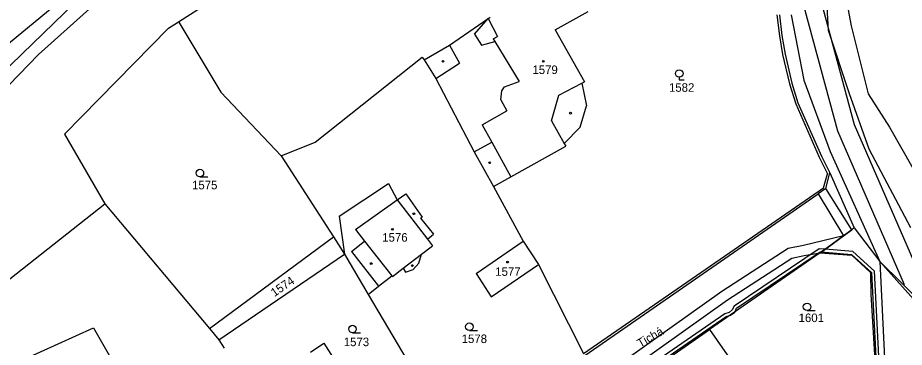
# Model space of a CAD drawing. Extents: x -785744 to -782822, y -1067550 to -1063910.
# Drawn here: x -784279.1 to -784102.3, y -1065156.8 to -1065091.1 of the extents above; entities that cross this region are included whole.
import ezdxf

# ---------------------------------------------------------------- set-up
doc = ezdxf.new("R2010")
doc.units = 0
for name, color, linetype in [('Hranice parcel', 7, 'Continuous'), ('Parcelní čísla', 7, 'Continuous'), ('Pop_ČP_popisy', 7, 'Continuous'), ('Poz_předměty', 7, 'Continuous'), ('Vnitřní kresba', 7, 'Continuous'), ('Věcná břemena k části', 7, 'Continuous'), ('Značky budov', 7, 'Continuous'), ('Značky kultur', 7, 'Continuous')]:
    doc.layers.add(name, color=color, linetype=linetype)

msp = doc.modelspace()

# ---------------------------------------------------------------- linework, layer by layer
at = {"layer": 'Hranice parcel'}
msp.add_line((-784283.25, -1065161.63), (-784264, -1065152.93), dxfattribs=at)
for points in [[(-784247.01, -1065091.92), (-784227.89, -1065079.67)], [(-784114.55, -1065083.83), (-784112.87, -1065092.76)], [(-784171.88, -1065093.51), (-784165.35, -1065089.88)], [(-784192.99, -1065096.62), (-784185.28, -1065091.27)], [(-784185.28, -1065091.27), (-784184.86, -1065090.99)], [(-784127.19, -1065090.55), (-784126.67, -1065094.65)], [(-784269.81, -1065114.32), (-784249.07, -1065093.24)], [(-784249.07, -1065093.24), (-784247.01, -1065091.92)], [(-784247.01, -1065091.92), (-784246.97, -1065091.99)], [(-784246.97, -1065091.99), (-784238.57, -1065105.98)], [(-784171.88, -1065093.51), (-784166.09, -1065103.88)], [(-784112.87, -1065092.76), (-784109.46, -1065106.29)], [(-784126.67, -1065094.65), (-784126.05, -1065098.36)], [(-784198.06, -1065099.52), (-784192.99, -1065096.62)], [(-784126.05, -1065098.36), (-784124.69, -1065104.18)], [(-784219.79, -1065115.93), (-784198.44, -1065099.01)], [(-784198.44, -1065099.01), (-784198.06, -1065099.52)], [(-784198.06, -1065099.52), (-784195.72, -1065103.25)], [(-784195.72, -1065103.25), (-784188.06, -1065117.85)], [(-784166.62, -1065104.16), (-784166.09, -1065103.88)], [(-784166.62, -1065104.16), (-784165.68, -1065108.71)], [(-784124.69, -1065104.18), (-784123.48, -1065108.06)], [(-784238.57, -1065105.98), (-784226.58, -1065118.69)], [(-784109.46, -1065106.29), (-784105.22, -1065112.92)], [(-784166.9, -1065112.95), (-784165.68, -1065108.71)], [(-784123.48, -1065108.06), (-784118.79, -1065118.74)], [(-784170.09, -1065116.22), (-784166.9, -1065112.95)], [(-784105.22, -1065112.92), (-784098.39, -1065124.94)], [(-784269.81, -1065114.32), (-784261.75, -1065128.21)], [(-784226.58, -1065118.69), (-784219.79, -1065115.93)], [(-784170.09, -1065116.22), (-784169.8, -1065116.75)], [(-784188.06, -1065117.85), (-784184.19, -1065124.79)], [(-784180.75, -1065122.87), (-784169.8, -1065116.75)], [(-784226.58, -1065118.69), (-784216.15, -1065134.79)], [(-784118.79, -1065118.74), (-784117.14, -1065122.02)], [(-784184.19, -1065124.79), (-784180.75, -1065122.87)], [(-784117.94, -1065125.17), (-784117.14, -1065122.02)], [(-784117.14, -1065122.02), (-784112.28, -1065133.04)], [(-784215.01, -1065130.68), (-784205.13, -1065124.18)], [(-784205.13, -1065124.18), (-784203.43, -1065127.43)], [(-784184.19, -1065124.79), (-784178.28, -1065135.68)], [(-784117.94, -1065125.17), (-784119.47, -1065126.23)], [(-784203.43, -1065127.43), (-784201.73, -1065126.22)], [(-784201.73, -1065126.22), (-784198.41, -1065130.86)], [(-784165.98, -1065158.49), (-784119.47, -1065126.23)], [(-784287.09, -1065148.13), (-784261.75, -1065128.21)], [(-784261.75, -1065128.21), (-784240.83, -1065153.09)], [(-784215.01, -1065130.68), (-784213.93, -1065138.24)], [(-784198.77, -1065131.08), (-784198.41, -1065130.86)], [(-784198.77, -1065131.08), (-784196.15, -1065134.29)], [(-784112.74, -1065133.38), (-784114.41, -1065134.6)], [(-784112.28, -1065133.04), (-784112.74, -1065133.38)], [(-784112.28, -1065133.04), (-784107.15, -1065139.72)], [(-784240.83, -1065153.09), (-784216.15, -1065134.79)], [(-784216.15, -1065134.79), (-784213.93, -1065138.24)], [(-784197.39, -1065135.24), (-784196.15, -1065134.29)], [(-784197.39, -1065135.24), (-784196.37, -1065136.58)], [(-784187.66, -1065142.14), (-784178.28, -1065135.68)], [(-784178.28, -1065135.68), (-784175.24, -1065140.32)], [(-784114.41, -1065134.6), (-784117.65, -1065136.99)], [(-784198.56, -1065138.27), (-784196.37, -1065136.58)], [(-784117.65, -1065136.99), (-784119.03, -1065138)], [(-784238.97, -1065155.31), (-784213.93, -1065138.24)], [(-784213.93, -1065138.24), (-784209.18, -1065146.27)], [(-784199.08, -1065140.04), (-784198.56, -1065138.27)], [(-784120.12, -1065138.75), (-784141.13, -1065153.3)], [(-784119.03, -1065138), (-784120.12, -1065138.75)], [(-784119.03, -1065138), (-784112.76, -1065138.46)], [(-784112.76, -1065138.46), (-784109.02, -1065141.93)], [(-784204.36, -1065142.74), (-784202.2, -1065141.07)], [(-784202.2, -1065141.07), (-784201.75, -1065141.88)], [(-784200.25, -1065141.34), (-784199.08, -1065140.04)], [(-784184.7, -1065146.76), (-784175.24, -1065140.32)], [(-784175.24, -1065140.32), (-784166.26, -1065158.07)], [(-784107.15, -1065139.72), (-784089.15, -1065159.87)], [(-784107.15, -1065139.72), (-784098.29, -1065148.44)], [(-784207.13, -1065144.66), (-784204.48, -1065142.59)], [(-784204.48, -1065142.59), (-784204.36, -1065142.74)], [(-784201.75, -1065141.88), (-784200.25, -1065141.34)], [(-784187.66, -1065142.14), (-784184.7, -1065146.76)], [(-784109.02, -1065141.93), (-784108.98, -1065146.21)], [(-784209.18, -1065146.27), (-784207.13, -1065144.66)], [(-784209.18, -1065146.27), (-784191.44, -1065176.3)], [(-784108.98, -1065146.21), (-784107.69, -1065167.08)], [(-784264, -1065152.93), (-784255.66, -1065167.51)], [(-784240.83, -1065153.09), (-784238.97, -1065155.31)], [(-784154.54, -1065162.63), (-784141.13, -1065153.3)], [(-784141.13, -1065153.3), (-784129.06, -1065170.59)], [(-784238.97, -1065155.31), (-784237.92, -1065157)], [(-784220.72, -1065157.78), (-784218.03, -1065156.02)], [(-784218.03, -1065156.02), (-784215.15, -1065160.6)]]:
    msp.add_lwpolyline(points, dxfattribs=at)
at = {"layer": 'Poz_předměty'}
for points in [[(-784229.85, -1065057.98), (-784274.98, -1065098.49)], [(-784248.79, -1065069.75), (-784295.36, -1065108.17)], [(-784248.79, -1065069.75), (-784278.25, -1065098.34)], [(-784278.25, -1065098.34), (-784333.68, -1065152.18)], [(-784274.98, -1065098.49), (-784330.1, -1065155.36)]]:
    msp.add_lwpolyline(points, dxfattribs=at)
at = {"layer": 'Vnitřní kresba'}
for points in [[(-784118.08, -1065083.01), (-784117.46, -1065093.63)], [(-784188.03, -1065094.43), (-784185.28, -1065091.27)], [(-784185.28, -1065091.27), (-784183.39, -1065094.9)], [(-784127.68, -1065090.58), (-784127.16, -1065094.73)], [(-784124.82, -1065090.57), (-784122.32, -1065103.58)], [(-784188.03, -1065094.43), (-784186.63, -1065096.59)], [(-784184.25, -1065095.35), (-784183.39, -1065094.9)], [(-784127.16, -1065094.73), (-784126.54, -1065098.44)], [(-784117.46, -1065093.63), (-784113.3, -1065106.21)], [(-784192.99, -1065096.62), (-784190.97, -1065100.17)], [(-784186.63, -1065096.59), (-784183.97, -1065095.89)], [(-784184.25, -1065095.35), (-784183.97, -1065095.89)], [(-784183.97, -1065095.89), (-784179.07, -1065103.85)], [(-784126.54, -1065098.44), (-784125.16, -1065104.32)], [(-784195.72, -1065103.25), (-784190.97, -1065100.17)], [(-784182.01, -1065104.92), (-784179.07, -1065103.85)], [(-784122.32, -1065103.58), (-784117.03, -1065117.81)], [(-784182.73, -1065107.49), (-784182.58, -1065105.72)], [(-784182.58, -1065105.72), (-784182.01, -1065104.92)], [(-784171.16, -1065106.56), (-784166.62, -1065104.16)], [(-784125.16, -1065104.32), (-784123.93, -1065108.26)], [(-784182.73, -1065107.49), (-784181.53, -1065109.72)], [(-784172.65, -1065111.67), (-784171.16, -1065106.56)], [(-784113.3, -1065106.21), (-784109.35, -1065117.28)], [(-784123.93, -1065108.26), (-784119.24, -1065118.94)], [(-784186.45, -1065112.47), (-784181.53, -1065109.72)], [(-784186.45, -1065112.47), (-784184.55, -1065115.93)], [(-784172.65, -1065111.67), (-784170.09, -1065116.22)], [(-784188.06, -1065117.85), (-784184.55, -1065115.93)], [(-784184.55, -1065115.93), (-784180.75, -1065122.87)], [(-784117.03, -1065117.81), (-784107.15, -1065139.72)], [(-784109.35, -1065117.28), (-784101.03, -1065132.95)], [(-784119.24, -1065118.94), (-784117.58, -1065122.24)], [(-784118.42, -1065125.04), (-784117.58, -1065122.24)], [(-784166.26, -1065158.07), (-784118.42, -1065125.04)], [(-784211.74, -1065133.35), (-784203.43, -1065127.43)], [(-784203.43, -1065127.43), (-784197.39, -1065135.24)], [(-784211.74, -1065133.35), (-784209.93, -1065135.64)], [(-784212.54, -1065137.72), (-784209.93, -1065135.64)], [(-784209.93, -1065135.64), (-784204.48, -1065142.59)], [(-784212.54, -1065137.72), (-784207.13, -1065144.66)], [(-784202.2, -1065141.07), (-784198.56, -1065138.27)], [(-784107.15, -1065139.72), (-784106.2, -1065158.98)]]:
    msp.add_lwpolyline(points, dxfattribs=at)
at = {"layer": 'Věcná břemena k části'}
for points in [[(-784098.59, -1065143.78), (-784112.23, -1065112.48), (-784118.48, -1065089.28), (-784116.33, -1065064.36), (-784104.09, -1065023.11), (-784096.03, -1064992.54), (-784096.21, -1064971.97), (-784099.06, -1064969.19), (-784110.21, -1064958.33), (-784115.57, -1064954.12), (-784118.08, -1064956.71), (-784112.57, -1064961.03), (-784100.39, -1064972.88), (-784099.77, -1064973.49), (-784099.61, -1064992.08), (-784107.55, -1065022.17), (-784119.87, -1065063.68), (-784122.1, -1065089.6), (-784115.61, -1065113.68), (-784102.27, -1065144.31)], [(-784117.94, -1065125.17), (-784119.47, -1065126.23)], [(-784112.74, -1065133.38), (-784117.94, -1065125.17)], [(-784119.47, -1065126.23), (-784114.41, -1065134.6)], [(-784114.41, -1065134.6), (-784112.74, -1065133.38)], [(-784114.41, -1065134.6), (-784122.35, -1065136.52)], [(-784117.65, -1065136.99), (-784114.41, -1065134.6)], [(-784125.44, -1065137.15), (-784138.64, -1065145.68)], [(-784119.24, -1065137.17), (-784136.18, -1065148.6)], [(-784122.35, -1065136.52), (-784125.44, -1065137.15)], [(-784118.04, -1065137.28), (-784119.24, -1065137.17)], [(-784119.03, -1065138), (-784117.65, -1065136.99)], [(-784118.04, -1065137.28), (-784118.77, -1065137.81)], [(-784118.77, -1065137.81), (-784118.04, -1065137.28)], [(-784112.53, -1065137.75), (-784118.04, -1065137.28)], [(-784137.52, -1065147.34), (-784124.68, -1065139.03)], [(-784135.72, -1065149.02), (-784119.08, -1065137.79)], [(-784124.68, -1065139.03), (-784122.25, -1065138.54)], [(-784122.25, -1065138.54), (-784119.03, -1065138)], [(-784119.08, -1065137.79), (-784118.77, -1065137.81)], [(-784118.77, -1065137.81), (-784112.78, -1065138.31)], [(-784112.78, -1065138.31), (-784108.81, -1065141.91)], [(-784108.23, -1065141.63), (-784112.53, -1065137.75)], [(-784108.81, -1065141.91), (-784107.76, -1065162.63)], [(-784107.16, -1065162.49), (-784108.23, -1065141.63)], [(-784138.64, -1065145.68), (-784158.01, -1065159.43)], [(-784156.05, -1065160.49), (-784137.52, -1065147.34)], [(-784137.21, -1065149.89), (-784138.07, -1065150.18)], [(-784136.6, -1065149.38), (-784137.21, -1065149.89)], [(-784136.93, -1065150.39), (-784136.09, -1065149.81)], [(-784136.18, -1065148.6), (-784136.6, -1065149.38)], [(-784136.09, -1065149.81), (-784135.72, -1065149.02)], [(-784138.07, -1065150.18), (-784159.97, -1065165.24)], [(-784159.87, -1065165.9), (-784137.79, -1065150.72)], [(-784137.79, -1065150.72), (-784136.93, -1065150.39)]]:
    msp.add_lwpolyline(points, dxfattribs=at)
at = {"layer": 'Značky budov'}
for centre in [(-784194.28, -1065099.82), (-784174.28, -1065099.82), (-784168.86, -1065110.15), (-784184.97, -1065120.04), (-784200.11, -1065130.2), (-784204.37, -1065133.31), (-784208.6, -1065140.14), (-784200.4, -1065140.54), (-784181.4, -1065139.84)]:
    msp.add_circle(centre, 0.175, dxfattribs=at)
at = {"layer": 'Značky kultur'}
for p, q in [((-784242.78, -1065122.84), (-784241.18, -1065122.84)), ((-784121.67, -1065149.51), (-784120.07, -1065149.51)), ((-784189.02, -1065153.48), (-784187.42, -1065153.48)), ((-784212.34, -1065153.93), (-784210.74, -1065153.93))]:
    msp.add_line(p, q, dxfattribs=at)
msp.add_lwpolyline([(-784147.15, -1065103), (-784147.15, -1065103.5), (-784146.15, -1065103.5)], dxfattribs=at)
for centre in [(-784147.15, -1065102.25), (-784242.78, -1065122.09), (-784121.67, -1065148.76), (-784212.34, -1065153.18), (-784189.02, -1065152.73)]:
    msp.add_circle(centre, 0.75, dxfattribs=at)

# ---------------------------------------------------------------- texts
at = {"layer": 'Parcelní čísla'}
for s, p in [('1579', (-784176.45, -1065102.35)), ('1582', (-784149.21, -1065105.89)), ('1575', (-784244.34, -1065125.34)), ('1576', (-784206.4, -1065135.77)), ('1577', (-784183.86, -1065142.58)), ('1601', (-784123.35, -1065151.8)), ('1573', (-784214.08, -1065156.6)), ('1578', (-784190.56, -1065155.98))]:
    msp.add_text(s, height=1.7, dxfattribs=at).set_placement(p)
msp.add_text('1574', height=1.7, rotation=34.4228, dxfattribs=at).set_placement((-784227.91, -1065146.83))
at = {"layer": 'Pop_ČP_popisy'}
msp.add_text('Tichá', height=1.7, rotation=29.8679, dxfattribs=at).set_placement((-784154.95, -1065156.93))

doc.saveas('drawing.dxf')
